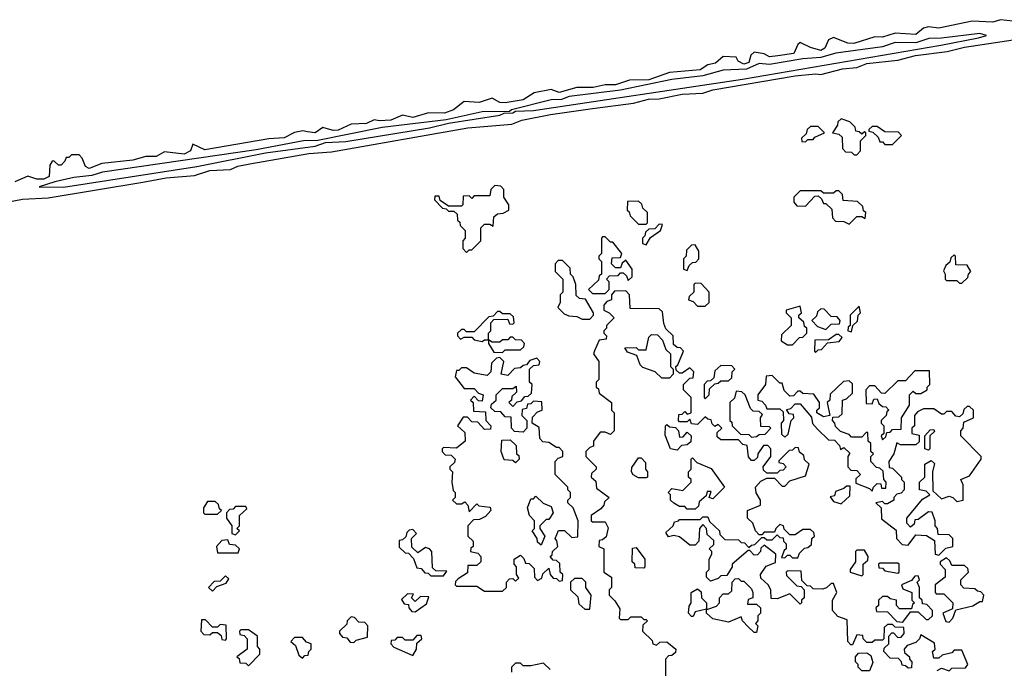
# Model space of a CAD drawing. Extents: x 2889633 to 3052318, y 540750 to 918690.
# Tile 347 of 656: x 2936314 to 2940150, y 783020 to 785546. Entities that reach past the tile are written whole.
import ezdxf

# ---------------------------------------------------------------- set-up
doc = ezdxf.new("R2010")
doc.units = 0

msp = doc.modelspace()

# ---------------------------------------------------------------- linework, layer by layer
at = {"layer": '0CON02XD'}
for points in [[(2940185, 785540.8), (2940135, 785546.2), (2940105, 785536.7), (2940025, 785540), (2939895, 785513.3), (2939855, 785518.8), (2939835, 785513.8), (2939805, 785488.8), (2939725, 785494), (2939675, 785478.8), (2939645, 785480), (2939563.9, 785453.9), (2939540, 785455), (2939485, 785477.5), (2939465, 785467.5), (2939451.2, 785435), (2939435, 785426.2), (2939395, 785437.5), (2939355, 785457.5), (2939345, 785450), (2939330, 785415), (2939267.5, 785405), (2939235, 785401.2), (2939215, 785413.8), (2939175, 785420), (2939162, 785408), (2939155, 785380), (2939135, 785373.1), (2939112.5, 785385), (2939105, 785400), (2939055, 785402.5), (2939025, 785377.5), (2938995, 785370), (2938965, 785350.8), (2938845, 785341.2), (2938765, 785312.5), (2938689.3, 785310.7), (2938635, 785292.9), (2938595, 785292.5), (2938548.3, 785281.7), (2938485, 785282.5), (2938415, 785262.5), (2938385, 785273.8), (2938318.3, 785261.7), (2938275.6, 785234.4), (2938205, 785222.5), (2938185, 785224), (2938155, 785240), (2938103.6, 785223.6), (2938045, 785227.5), (2938003.8, 785195), (2937968.3, 785181.7), (2937906.4, 785183.6), (2937845, 785165.8), (2937805, 785173.8), (2937760, 785155), (2937715, 785152), (2937695, 785156.7), (2937665, 785142), (2937605, 785138.8), (2937555, 785115.7), (2937534.5, 785114.5), (2937495, 785126.7), (2937465, 785106.2), (2937435, 785110), (2937417, 785113), (2937385, 785106.7), (2937344.3, 785085.7), (2937285, 785082.5), (2937035, 785038.8), (2936988.3, 785061.7), (2936978.8, 785035), (2936955, 785021.9), (2936878.3, 785031.7), (2936845, 785013.8), (2936805, 785013.8), (2936755, 784998.8), (2936633.6, 784986.4), (2936585, 784966.2), (2936570, 784975), (2936557, 785007), (2936545, 785020), (2936515, 785020), (2936505, 785010), (2936495, 785010), (2936490, 784995), (2936475, 784980), (2936465, 784980), (2936447, 784997), (2936440, 784995), (2936430.7, 784979.3), (2936428, 784935), (2936407.5, 784925), (2936380, 784925), (2936345, 784936.2), (2936295, 784914.3)], [(2936485, 784894.3), (2937004.2, 784974.2), (2937271.7, 785028.3), (2937465, 785054.3), (2937505, 785067.5), (2937585, 785071.4), (2937910, 785125), (2937985, 785143.8), (2938185, 785174), (2938201.7, 785181.7), (2938235, 785183.8), (2938245, 785190), (2938315, 785192.5), (2939130, 785315), (2939902.3, 785447.7), (2940050, 785475), (2940080, 785485), (2940055, 785492.5), (2939905, 785473.8), (2939856.4, 785473.6), (2939805, 785455.8), (2939725, 785458), (2939675, 785440), (2939494.2, 785415.8), (2939435, 785398.6), (2939365, 785394), (2939235, 785371.4), (2939195, 785376), (2939145, 785353.1), (2939055, 785349.2), (2938975, 785328.1), (2938855, 785312.9), (2938655, 785271.4), (2938455, 785246.9), (2938425, 785235.7), (2938385, 785233.8), (2938230, 785195), (2938221.7, 785188.3), (2938115, 785187.5), (2937975, 785156), (2937725.8, 785125.8), (2937475, 785076.2), (2937420, 785075), (2937235, 785038.8), (2936637, 784953), (2936595, 784939.2), (2936525, 784932), (2936450, 784915), (2936390, 784895), (2936485, 784894.3)], [(2936793.8, 784913.8), (2936885, 784930.8), (2936995, 784940), (2937055, 784958.6), (2937135, 784962.5), (2937164.3, 784975.7), (2937210, 784985), (2937440, 785025), (2937528.3, 785031.7), (2938060, 785125), (2938230.7, 785139.3), (2938270, 785155), (2938382.4, 785177.6), (2938545, 785200.8), (2938705, 785221.2), (2938763.6, 785236.4), (2938805, 785238), (2938895, 785255.7), (2938975, 785260), (2939015, 785272.5), (2939335, 785327.1), (2939415, 785335.8), (2939435, 785332.5), (2939520, 785355), (2939575, 785360), (2939614.5, 785375.5), (2939735, 785388), (2939803.4, 785406.6), (2939927.7, 785422.3), (2939995, 785439.4), (2940185, 785467.5)], [(2939575, 785020), (2939590, 785035), (2939590, 785075), (2939610, 785095), (2939610, 785105), (2939605, 785110), (2939595, 785100), (2939585, 785110), (2939571.7, 785111.7), (2939568.3, 785128.3), (2939548.3, 785148.3), (2939515, 785160), (2939501.7, 785148.3), (2939500, 785135), (2939480, 785105), (2939505, 785100), (2939518.3, 785088.3), (2939520, 785045), (2939531.7, 785031.7), (2939555, 785030), (2939565, 785020), (2939575, 785020)], [(2939375, 785070), (2939385, 785080), (2939405, 785080), (2939411.7, 785088.3), (2939450, 785105), (2939425, 785130), (2939395, 785130), (2939381.7, 785118.3), (2939378.3, 785101.7), (2939360, 785085), (2939361.7, 785071.7), (2939375, 785070)], [(2939715, 785060), (2939750, 785095), (2939738.3, 785108.3), (2939685, 785110), (2939655, 785130), (2939635, 785130), (2939621.7, 785118.3), (2939621.7, 785111.7), (2939638.3, 785108.3), (2939658.3, 785088.3), (2939665, 785070), (2939675, 785070), (2939685, 785060), (2939715, 785060)], [(2936175, 784818.8), (2936325, 784847.5), (2936425, 784852.5), (2936793.8, 784913.8)], [(2938055, 784640), (2938065, 784650), (2938075, 784650), (2938110, 784685), (2938110, 784735), (2938125, 784750), (2938145, 784750), (2938158.3, 784741.7), (2938161.7, 784778.3), (2938175, 784790), (2938197, 784793), (2938220, 784805), (2938220, 784825), (2938200, 784855), (2938200, 784885), (2938188.3, 784898.3), (2938165, 784900), (2938150, 784885), (2938145, 784860), (2938085, 784860), (2938075, 784850), (2938065, 784860), (2938041.7, 784858.3), (2938040, 784825), (2938035, 784820), (2937985, 784820), (2937951.7, 784841.7), (2937948.3, 784858.3), (2937931.7, 784858.3), (2937930, 784845), (2937961.7, 784811.7), (2937975, 784810), (2937985, 784800), (2938005, 784800), (2938018.3, 784788.3), (2938020, 784765), (2938028.3, 784758.3), (2938030, 784745), (2938050, 784725), (2938050, 784695), (2938040, 784685), (2938040, 784655), (2938055, 784640)], [(2939545, 784750), (2939575, 784780), (2939595, 784780), (2939608.3, 784771.7), (2939610, 784795), (2939601.7, 784801.7), (2939598.3, 784818.3), (2939578.3, 784838.3), (2939521.7, 784841.7), (2939520, 784865), (2939505, 784880), (2939495, 784880), (2939485, 784870), (2939445, 784870), (2939435, 784880), (2939355, 784880), (2939330, 784855), (2939330, 784835), (2939341.7, 784821.7), (2939375, 784820), (2939411.7, 784858.3), (2939425, 784860), (2939438.3, 784848.3), (2939445, 784830), (2939455, 784830), (2939478.3, 784808.3), (2939480, 784775), (2939491.7, 784761.7), (2939525, 784760), (2939545, 784750)], [(2938755, 784750), (2938760, 784755), (2938760, 784795), (2938741.7, 784811.7), (2938738.3, 784828.3), (2938725, 784840), (2938681.7, 784838.3), (2938680, 784805), (2938688.3, 784798.3), (2938691.7, 784781.7), (2938725, 784750), (2938755, 784750)], [(2938755, 784670), (2938771.7, 784698.3), (2938810, 784725), (2938818.3, 784748.3), (2938805, 784750), (2938788.3, 784731.7), (2938765, 784730), (2938751.7, 784718.3), (2938750, 784705), (2938740, 784695), (2938740, 784675), (2938755, 784670)], [(2938595, 784480), (2938610, 784495), (2938610, 784525), (2938600, 784535), (2938611.7, 784548.3), (2938645, 784550), (2938655, 784560), (2938665, 784560), (2938678.3, 784548.3), (2938685, 784530), (2938700, 784545), (2938700, 784575), (2938675, 784610), (2938661.7, 784598.3), (2938655, 784580), (2938635, 784580), (2938620, 784595), (2938621.7, 784618.3), (2938655, 784620), (2938660, 784635), (2938625, 784680), (2938615, 784680), (2938595, 784700), (2938585, 784700), (2938580, 784695), (2938580, 784635), (2938570, 784625), (2938570, 784615), (2938580, 784605), (2938580, 784555), (2938571.7, 784548.3), (2938568.3, 784531.7), (2938530, 784495), (2938545, 784480), (2938595, 784480)], [(2938915, 784570), (2938921.7, 784588.3), (2938935, 784600), (2938948.3, 784601.7), (2938960, 784615), (2938960, 784645), (2938945, 784670), (2938931.7, 784668.3), (2938911.7, 784648.3), (2938910, 784625), (2938900, 784615), (2938900, 784575), (2938915, 784570)], [(2938535, 784380), (2938550, 784395), (2938550, 784405), (2938518.3, 784458.3), (2938495, 784460), (2938481.7, 784471.7), (2938480, 784515), (2938470, 784545), (2938460, 784555), (2938458.3, 784578.3), (2938428.3, 784608.3), (2938411.7, 784608.3), (2938400, 784595), (2938400, 784565), (2938430, 784535), (2938430, 784485), (2938420, 784475), (2938420, 784445), (2938410, 784425), (2938435, 784400), (2938453, 784393), (2938485, 784390), (2938505, 784380), (2938535, 784380)], [(2939985, 784520), (2940008.3, 784541.7), (2940010, 784555), (2940020, 784565), (2940005, 784590), (2939961.7, 784591.7), (2939960, 784625), (2939955, 784630), (2939941.7, 784618.3), (2939938.3, 784601.7), (2939921.7, 784588.3), (2939912.5, 784567.5), (2939920, 784555), (2939920, 784535), (2939925, 784530), (2939965, 784530), (2939975, 784520), (2939985, 784520)], [(2938985, 784430), (2939000, 784445), (2939000, 784485), (2938968.3, 784518.3), (2938945, 784520), (2938940, 784515), (2938940, 784485), (2938921.7, 784468.3), (2938920, 784455), (2938938.3, 784448.3), (2938955, 784430), (2938985, 784430)], [(2938818.3, 784408.3), (2938805, 784420), (2938691.7, 784421.7), (2938690, 784475), (2938675, 784490), (2938631.7, 784488.3), (2938620, 784475), (2938620, 784455), (2938601.7, 784448.3), (2938590, 784435), (2938590, 784415), (2938610, 784405), (2938630, 784385), (2938600, 784355), (2938600, 784345), (2938590, 784335), (2938590, 784325), (2938600, 784315), (2938598.3, 784301.7), (2938571.7, 784298.3), (2938553, 784257), (2938550, 784245), (2938570, 784215), (2938570, 784145), (2938560, 784135), (2938560, 784115), (2938568.3, 784108.3), (2938571.7, 784091.7), (2938620, 784055), (2938620, 784025), (2938630, 784015), (2938630, 783945), (2938615, 783930), (2938595, 783940), (2938575, 783940), (2938550, 783905), (2938550, 783885), (2938535, 783880), (2938520, 783865), (2938520, 783845), (2938560, 783805), (2938560, 783795), (2938541.7, 783778.3), (2938540, 783765), (2938558.3, 783748.3), (2938561.7, 783721.7), (2938610, 783685), (2938591.7, 783668.3), (2938590, 783655), (2938578.3, 783641.7), (2938540, 783615), (2938540, 783595), (2938545, 783590), (2938595, 783590), (2938607, 783567), (2938598.3, 783531.7), (2938585, 783520), (2938571.7, 783518.3), (2938570, 783495), (2938590, 783485), (2938590, 783395), (2938620, 783375), (2938620, 783335), (2938610, 783325), (2938610, 783305), (2938633, 783283), (2938651.7, 783251.7), (2938650, 783215), (2938655, 783210), (2938685, 783210), (2938695, 783220), (2938735, 783220), (2938745, 783210), (2938755, 783210), (2938760, 783205), (2938741.7, 783188.3), (2938740, 783165), (2938778.3, 783128.3), (2938780, 783115), (2938795, 783110), (2938808.3, 783121.7), (2938835, 783122.5), (2938870, 783095), (2938868.3, 783081.7), (2938855, 783070), (2938841.7, 783068.3), (2938830, 783055), (2938830, 782985)], [(2938115, 784292.5), (2938125, 784300), (2938140, 784300), (2938140, 784325), (2938150, 784335), (2938150, 784365), (2938161.7, 784378.3), (2938215, 784380), (2938221.7, 784361.7), (2938235, 784360), (2938240, 784365), (2938238.3, 784388.3), (2938225, 784400), (2938195, 784400), (2938185, 784410), (2938175, 784410), (2938158.3, 784391.7), (2938141.7, 784388.3), (2938085, 784330), (2938055, 784330), (2938045, 784340), (2938035, 784340), (2938020, 784325), (2938020, 784315), (2938031.7, 784301.7), (2938045, 784310), (2938075, 784310), (2938085, 784300), (2938115, 784292.5)], [(2939888.3, 783011.7), (2939905, 783020), (2939935, 783010), (2939945, 783020), (2939998.3, 783021.7), (2940007.5, 783035), (2939985, 783090), (2939955, 783090), (2939945, 783080), (2939908.3, 783071.7), (2939895, 783060), (2939875, 783060), (2939870, 783085), (2939880, 783095), (2939878.3, 783118.3), (2939825, 783150), (2939820, 783135), (2939805, 783120), (2939771.7, 783108.3), (2939760, 783095), (2939761.7, 783081.7), (2939780, 783065), (2939780, 783055), (2939790, 783045), (2939788.3, 783021.7), (2939775, 783020), (2939765, 783030), (2939751.7, 783031.7), (2939750, 783045), (2939738.3, 783058.3), (2939705, 783060), (2939680, 783085), (2939681.7, 783098.3), (2939700, 783115), (2939700, 783145), (2939711.7, 783158.3), (2939718.3, 783158.3), (2939735, 783140), (2939748.3, 783141.7), (2939760, 783155), (2939758.3, 783178.3), (2939725, 783180), (2939715, 783190), (2939695, 783190), (2939681.7, 783178.3), (2939680, 783135), (2939675, 783130), (2939645, 783130), (2939635, 783120), (2939615, 783120), (2939600, 783135), (2939598.3, 783148.3), (2939575, 783150), (2939558.3, 783111.7), (2939551.7, 783111.7), (2939540, 783125), (2939538.3, 783208.3), (2939501.7, 783221.7), (2939480, 783245), (2939480, 783285), (2939497.5, 783315), (2939485, 783350), (2939475, 783350), (2939457, 783333), (2939441.7, 783328.3), (2939405, 783330), (2939395, 783340), (2939381.7, 783341.7), (2939361.7, 783361.7), (2939358.3, 783398.3), (2939305, 783400), (2939300, 783395), (2939301.7, 783381.7), (2939341.7, 783341.7), (2939358.3, 783338.3), (2939370, 783325), (2939370, 783295), (2939360, 783285), (2939360, 783275), (2939355, 783270), (2939315, 783310), (2939265, 783290), (2939241.7, 783291.7), (2939240, 783325), (2939230, 783345), (2939201.7, 783371.7), (2939200, 783385), (2939221.7, 783418.3), (2939258.3, 783431.7), (2939260, 783465), (2939215, 783500), (2939201.7, 783488.3), (2939200, 783475), (2939188.3, 783461.7), (2939175, 783460), (2939158.3, 783478.3), (2939151.7, 783478.3), (2939090, 783425), (2939090, 783415), (2939068.3, 783381.7), (2939045, 783380), (2939035, 783370), (2939005, 783360), (2938990, 783375), (2938990, 783395), (2939000, 783405), (2939000, 783445), (2939010, 783465), (2939010, 783475), (2939000, 783485), (2939018.3, 783501.7), (2939018.3, 783518.3), (2938991.7, 783541.7), (2938990, 783565), (2938975, 783580), (2938962.5, 783565), (2938960, 783515), (2938945, 783500), (2938925, 783500), (2938885, 783532.5), (2938862.5, 783537.5), (2938841.7, 783531.7), (2938831.7, 783548.3), (2938860, 783575), (2938865, 783590), (2938880, 783595), (2938885, 783600), (2938965, 783600), (2938975, 783610), (2938995, 783610), (2939001.7, 783591.7), (2939040, 783555), (2939041.7, 783541.7), (2939061.7, 783521.7), (2939115, 783520), (2939125, 783510), (2939138.3, 783508.3), (2939155, 783490), (2939165, 783500), (2939178.3, 783501.7), (2939205, 783530), (2939215, 783530), (2939225, 783520), (2939245, 783520), (2939265, 783540), (2939275, 783530), (2939288.3, 783528.3), (2939290, 783515), (2939300, 783505), (2939300, 783485), (2939291.7, 783478.3), (2939281.7, 783451.7), (2939295, 783450), (2939305, 783460), (2939315, 783460), (2939325, 783450), (2939345, 783450), (2939351.7, 783468.3), (2939371.7, 783488.3), (2939385, 783490), (2939398.3, 783501.7), (2939400, 783525), (2939410, 783535), (2939408.3, 783548.3), (2939395, 783560), (2939365, 783560), (2939335, 783540), (2939315, 783540), (2939291.7, 783561.7), (2939290, 783575), (2939275, 783580), (2939260, 783565), (2939255, 783550), (2939215, 783550), (2939205, 783540), (2939195, 783540), (2939180, 783555), (2939170, 783585), (2939150, 783605), (2939150, 783635), (2939200, 783655), (2939200, 783675), (2939183, 783703), (2939180, 783725), (2939201.7, 783748.3), (2939225, 783760), (2939255, 783760), (2939285, 783730), (2939295, 783730), (2939315, 783750), (2939375, 783770), (2939390, 783815), (2939371.7, 783831.7), (2939368.3, 783848.3), (2939351.7, 783861.7), (2939348.3, 783878.3), (2939335, 783880), (2939325, 783870), (2939311.7, 783868.3), (2939271.7, 783828.3), (2939271.7, 783821.7), (2939288.3, 783818.3), (2939300, 783805), (2939288.3, 783791.7), (2939275, 783790), (2939265, 783780), (2939225, 783780), (2939211.7, 783791.7), (2939210, 783805), (2939240, 783845), (2939240, 783875), (2939228.3, 783888.3), (2939211.7, 783888.3), (2939190, 783855), (2939188.3, 783841.7), (2939175, 783830), (2939165, 783830), (2939153, 783843), (2939148.3, 783888.3), (2939131.7, 783891.7), (2939115, 783910), (2939045, 783910), (2939031.7, 783921.7), (2939031.7, 783938.3), (2939050, 783955), (2939035, 783970), (2939021.7, 783961.7), (2939011.7, 783971.7), (2939008.3, 783988.3), (2938995, 783990), (2938985, 784000), (2938955, 783970), (2938931.7, 783971.7), (2938925, 783990), (2938915, 783980), (2938885, 783980), (2938880, 783985), (2938881.7, 784008.3), (2938895, 784010), (2938905, 784020), (2938915, 784010), (2938930, 784015), (2938930, 784075), (2938900, 784105), (2938900, 784125), (2938925, 784150), (2938938.3, 784151.7), (2938940, 784175), (2938925, 784190), (2938895, 784170), (2938885, 784170), (2938871.7, 784181.7), (2938870, 784195), (2938878.3, 784201.7), (2938900, 784255), (2938888.3, 784268.3), (2938875, 784270), (2938861.7, 784281.7), (2938860, 784315), (2938831.7, 784341.7), (2938823, 784363), (2938818.3, 784408.3)], [(2939325, 784280), (2939351.7, 784308.3), (2939365, 784310), (2939380, 784325), (2939380, 784345), (2939371.7, 784351.7), (2939368.3, 784368.3), (2939350, 784385), (2939350, 784395), (2939360, 784405), (2939355, 784430), (2939300, 784415), (2939300, 784405), (2939320, 784385), (2939320, 784355), (2939281.7, 784318.3), (2939280, 784295), (2939305, 784280), (2939325, 784280)], [(2939455, 784340), (2939475, 784360), (2939508.3, 784361.7), (2939510, 784375), (2939498.3, 784388.3), (2939475, 784390), (2939448.3, 784418.3), (2939435, 784420), (2939421.7, 784408.3), (2939418.3, 784391.7), (2939400, 784375), (2939421.7, 784351.7), (2939455, 784340)], [(2939555, 784330), (2939560, 784355), (2939578.3, 784371.7), (2939580, 784395), (2939590, 784405), (2939585, 784430), (2939550, 784395), (2939550, 784355), (2939541.7, 784348.3), (2939540, 784335), (2939555, 784330)], [(2938195, 784250), (2938205, 784260), (2938265, 784260), (2938278.3, 784271.7), (2938280, 784285), (2938268.3, 784298.3), (2938245, 784300), (2938235, 784310), (2938225, 784310), (2938215, 784300), (2938195, 784300), (2938185, 784290), (2938155, 784290), (2938140, 784300), (2938140, 784285), (2938161.7, 784251.7), (2938195, 784250)], [(2938845, 784150), (2938815, 784150), (2938790, 784175), (2938741.7, 784191.7), (2938731.7, 784201.7), (2938718.3, 784238.3), (2938681.7, 784251.7), (2938671.7, 784268.3), (2938715, 784270), (2938725, 784260), (2938755, 784260), (2938765, 784310), (2938775, 784320), (2938798.3, 784318.3), (2938818.3, 784298.3), (2938831.7, 784261.7), (2938850, 784245), (2938850, 784195), (2938860, 784185), (2938860, 784165), (2938845, 784150)], [(2939415, 784250), (2939425, 784260), (2939438.3, 784261.7), (2939461.7, 784288.3), (2939507, 784293), (2939518.3, 784308.3), (2939505, 784320), (2939495, 784320), (2939465, 784300), (2939411.7, 784298.3), (2939410, 784255), (2939415, 784250)], [(2938195, 783320), (2938210, 783335), (2938210, 783355), (2938221.7, 783368.3), (2938235, 783370), (2938245, 783360), (2938258.3, 783371.7), (2938250, 783385), (2938250, 783415), (2938240, 783425), (2938240, 783445), (2938265, 783460), (2938278.3, 783448.3), (2938285, 783430), (2938298.3, 783428.3), (2938318.3, 783408.3), (2938320, 783375), (2938331.7, 783361.7), (2938348.3, 783371.7), (2938351.7, 783388.3), (2938375, 783410), (2938380, 783385), (2938391.7, 783371.7), (2938405, 783370), (2938415, 783360), (2938428.3, 783361.7), (2938430, 783385), (2938420, 783395), (2938418.3, 783428.3), (2938405, 783440), (2938391.7, 783441.7), (2938380, 783455), (2938388.3, 783461.7), (2938390, 783475), (2938410, 783495), (2938407, 783517), (2938400, 783525), (2938413.3, 783556.7), (2938437, 783557), (2938465, 783530), (2938488.3, 783531.7), (2938490, 783595), (2938470, 783645), (2938450, 783665), (2938450, 783675), (2938460, 783685), (2938460, 783705), (2938450, 783715), (2938450, 783725), (2938400, 783775), (2938400, 783825), (2938411.7, 783838.3), (2938430, 783845), (2938430, 783865), (2938415, 783880), (2938405, 783880), (2938375, 783900), (2938351.7, 783901.7), (2938340, 783915), (2938338.3, 783958.3), (2938310, 783975), (2938311.7, 783998.3), (2938331.7, 784018.3), (2938350, 784025), (2938348.3, 784058.3), (2938315, 784060), (2938305, 784050), (2938291.7, 784048.3), (2938288.3, 784031.7), (2938271.7, 784028.3), (2938270, 784005), (2938290, 783985), (2938290, 783955), (2938275, 783940), (2938241.7, 783941.7), (2938230, 783955), (2938228.3, 783998.3), (2938205, 784000), (2938188.3, 784018.3), (2938165, 784020), (2938150, 784035), (2938151.7, 784048.3), (2938170, 784065), (2938170, 784085), (2938195, 784110), (2938235, 784110), (2938248.3, 784118.3), (2938250, 784095), (2938231.7, 784078.3), (2938230, 784065), (2938220, 784055), (2938235, 784040), (2938251.7, 784058.3), (2938268.3, 784061.7), (2938281.7, 784078.3), (2938295, 784080), (2938308.3, 784091.7), (2938310, 784125), (2938300, 784135), (2938300, 784185), (2938315, 784200), (2938338.3, 784201.7), (2938340, 784215), (2938328.3, 784228.3), (2938301.7, 784218.3), (2938288.3, 784201.7), (2938275, 784200), (2938265, 784190), (2938241.7, 784188.3), (2938215, 784160), (2938190, 784165), (2938200, 784215), (2938185, 784230), (2938171.7, 784228.3), (2938151.7, 784208.3), (2938150, 784175), (2938135, 784160), (2938085, 784170), (2938055, 784190), (2938035, 784190), (2938025, 784180), (2938015, 784180), (2938010, 784155), (2938045, 784110), (2938085, 784110), (2938101.7, 784091.7), (2938120, 784085), (2938115, 784060), (2938101.7, 784061.7), (2938085, 784080), (2938070, 784065), (2938080, 784055), (2938081.7, 784021.7), (2938128.3, 784018.3), (2938130, 783985), (2938150, 783965), (2938148.3, 783951.7), (2938125, 783950), (2938098.3, 783978.3), (2938075, 783980), (2938058.3, 783998.3), (2938041.7, 783998.3), (2938020, 783965), (2938048.3, 783938.3), (2938050, 783905), (2938015, 783877.5), (2937965, 783880), (2937960, 783875), (2937960, 783865), (2937971.7, 783851.7), (2937995, 783850), (2938010, 783835), (2938008.3, 783821.7), (2937990, 783805), (2937990, 783795), (2938000, 783785), (2937997.5, 783745), (2938003, 783713), (2938010, 783705), (2938010, 783685), (2938000, 783675), (2938015, 783660), (2938035, 783660), (2938048.3, 783668.3), (2938060, 783655), (2938065, 783630), (2938095, 783660), (2938102.5, 783652.5), (2938147, 783647), (2938150, 783635), (2938128.3, 783611.7), (2938105, 783600), (2938081.7, 783598.3), (2938060, 783575), (2938060, 783535), (2938080, 783515), (2938080, 783495), (2938071.7, 783488.3), (2938070, 783475), (2938098.3, 783468.3), (2938110, 783455), (2938110, 783435), (2938095, 783420), (2938060, 783420), (2938058.3, 783391.7), (2938021.7, 783368.3), (2938011.7, 783358.3), (2938010, 783345), (2938015, 783340), (2938095, 783340), (2938125, 783320), (2938195, 783320)], [(2938985, 784070), (2939000, 784085), (2939001.7, 784108.3), (2939021.7, 784128.3), (2939035, 784130), (2939045, 784140), (2939075, 784140), (2939088.3, 784151.7), (2939090, 784175), (2939100, 784185), (2939088.3, 784198.3), (2939045, 784200), (2939021.7, 784178.3), (2939018.3, 784151.7), (2939005, 784140), (2938991.7, 784138.3), (2938980, 784125), (2938980, 784075), (2938985, 784070)], [(2939675, 783910), (2939688.3, 783921.7), (2939691.7, 783938.3), (2939705, 783940), (2939715, 783950), (2939748.3, 783951.7), (2939750, 783995), (2939780, 784045), (2939780, 784085), (2939795, 784100), (2939805, 784090), (2939825, 784090), (2939850, 784105), (2939850, 784115), (2939860, 784125), (2939858.3, 784178.3), (2939801.7, 784178.3), (2939765, 784140), (2939735, 784140), (2939685, 784090), (2939671.7, 784091.7), (2939645, 784120), (2939625, 784120), (2939610, 784105), (2939611.7, 784051.7), (2939635, 784050), (2939641.7, 784068.3), (2939655, 784070), (2939661.7, 784051.7), (2939675, 784040), (2939688.3, 784038.3), (2939700, 784025), (2939691.7, 784018.3), (2939690, 784005), (2939670, 783985), (2939670, 783975), (2939680, 783965), (2939680, 783935), (2939670, 783925), (2939675, 783910)], [(2939635, 783710), (2939640, 783725), (2939655, 783740), (2939668.3, 783738.3), (2939671.7, 783721.7), (2939688.3, 783721.7), (2939690, 783745), (2939680, 783755), (2939678.3, 783788.3), (2939665, 783800), (2939651.7, 783801.7), (2939630, 783825), (2939630, 783845), (2939640, 783855), (2939630, 783865), (2939630, 783895), (2939620, 783905), (2939618.3, 783938.3), (2939611.7, 783938.3), (2939595, 783920), (2939555, 783920), (2939545, 783930), (2939511.7, 783941.7), (2939491.7, 783961.7), (2939490, 783975), (2939480, 783985), (2939481.7, 783998.3), (2939505, 784000), (2939518.3, 784011.7), (2939520, 784065), (2939535, 784070), (2939558.3, 784091.7), (2939558.3, 784128.3), (2939545, 784140), (2939523, 784137), (2939471.7, 784088.3), (2939470, 784065), (2939460, 784055), (2939470, 784005), (2939445, 784000), (2939420, 784015), (2939420, 784025), (2939430, 784035), (2939430, 784055), (2939408.3, 784088.3), (2939365, 784090), (2939355, 784100), (2939345, 784100), (2939328.3, 784081.7), (2939315, 784080), (2939291.7, 784101.7), (2939285, 784130), (2939275, 784130), (2939245, 784160), (2939221.7, 784158.3), (2939220, 784125), (2939190, 784085), (2939190, 784065), (2939205, 784060), (2939220, 784045), (2939225, 784030), (2939275, 784030), (2939288.3, 784018.3), (2939290, 783985), (2939280, 783975), (2939281.7, 783931.7), (2939295, 783920), (2939308.3, 783931.7), (2939320, 783985), (2939330, 783995), (2939328.3, 784008.3), (2939311.7, 784011.7), (2939301.7, 784028.3), (2939318.3, 784031.7), (2939335, 784050), (2939355, 784050), (2939398.3, 783998.3), (2939403, 783973), (2939421.7, 783951.7), (2939465, 783910), (2939488.3, 783908.3), (2939508.3, 783888.3), (2939511.7, 783871.7), (2939525, 783880), (2939548.3, 783858.3), (2939540, 783845), (2939540, 783805), (2939551.7, 783791.7), (2939575, 783790), (2939590, 783775), (2939571.7, 783758.3), (2939571.7, 783741.7), (2939625, 783720), (2939635, 783710)], [(2939165, 783920), (2939185, 783922.5), (2939195, 783930), (2939218.3, 783931.7), (2939240, 783955), (2939235, 783960), (2939201.7, 783961.7), (2939200, 783995), (2939208.3, 784008.3), (2939195, 784020), (2939171.7, 784021.7), (2939161.7, 784031.7), (2939140, 784085), (2939127, 784097), (2939105, 784100), (2939098.3, 784071.7), (2939080, 784055), (2939080, 783985), (2939088.3, 783978.3), (2939090, 783965), (2939121.7, 783931.7), (2939155, 783930), (2939165, 783920)], [(2939895, 783460), (2939921.7, 783488.3), (2939950, 783495), (2939950, 783525), (2939935, 783540), (2939891.7, 783541.7), (2939890, 783565), (2939880, 783575), (2939880, 783595), (2939868.3, 783628.3), (2939855, 783630), (2939815, 783600), (2939801.7, 783598.3), (2939798.3, 783581.7), (2939785, 783570), (2939770, 783585), (2939770, 783605), (2939831.7, 783678.3), (2939860, 783695), (2939845, 783710), (2939820, 783715), (2939820, 783745), (2939840, 783765), (2939840, 783815), (2939865, 783830), (2939877.5, 783817.5), (2939870, 783785), (2939871.7, 783711.7), (2939905, 783680), (2939935, 783690), (2939950, 783685), (2939965, 783670), (2939990, 783675), (2939990, 783735), (2939980, 783755), (2940015, 783770), (2940060, 783835), (2940060, 783845), (2939980, 783925), (2939980, 783945), (2939990, 783955), (2939991.7, 783978.3), (2940030, 783995), (2940030, 784025), (2940015, 784040), (2940005, 784040), (2939991.7, 784028.3), (2939988.3, 784011.7), (2939975, 784000), (2939961.7, 784001.7), (2939945, 784020), (2939925, 784020), (2939915, 784010), (2939905, 784010), (2939875, 784030), (2939835, 784030), (2939811.7, 784018.3), (2939800, 784005), (2939800, 783965), (2939790, 783955), (2939790, 783935), (2939818.3, 783928.3), (2939818.3, 783901.7), (2939805, 783890), (2939745, 783890), (2939731.7, 783898.3), (2939720, 783855), (2939700, 783825), (2939701.7, 783801.7), (2939715, 783800), (2939750, 783765), (2939750, 783755), (2939760, 783745), (2939760, 783715), (2939748.3, 783701.7), (2939731.7, 783698.3), (2939720, 783685), (2939720, 783675), (2939695, 783660), (2939685, 783660), (2939675, 783670), (2939650, 783665), (2939670, 783645), (2939671.7, 783601.7), (2939728.3, 783558.3), (2939730, 783525), (2939751.7, 783501.7), (2939775, 783500), (2939805, 783540), (2939847, 783537), (2939878.3, 783518.3), (2939880, 783465), (2939895, 783460)], [(2938875, 783870), (2938850, 783875), (2938828.3, 783928.3), (2938830, 783965), (2938835, 783970), (2938845, 783960), (2938868.3, 783958.3), (2938880, 783945), (2938885, 783920), (2938898.3, 783921.7), (2938915, 783940), (2938930, 783925), (2938928.3, 783901.7), (2938915, 783890), (2938891.7, 783888.3), (2938875, 783870)], [(2939855, 783870), (2939840, 783875), (2939840, 783925), (2939861.7, 783948.3), (2939875, 783950), (2939878.3, 783941.7), (2939860, 783925), (2939860, 783875), (2939855, 783870)], [(2938245, 783820), (2938235, 783830), (2938201.7, 783831.7), (2938190, 783865), (2938191.7, 783908.3), (2938225, 783910), (2938248.3, 783888.3), (2938250, 783855), (2938258.3, 783848.3), (2938260, 783835), (2938245, 783820)], [(2938755, 783762.5), (2938725, 783762.5), (2938703.6, 783773.6), (2938697.5, 783785), (2938698.3, 783801.7), (2938725, 783840), (2938735, 783840), (2938751.7, 783821.7), (2938752.5, 783795), (2938760, 783785), (2938760, 783765), (2938755, 783762.5)], [(2938945, 783640), (2938915, 783640), (2938905, 783650), (2938885, 783650), (2938863, 783663), (2938850, 783675), (2938850, 783695), (2938840, 783705), (2938855, 783720), (2938897, 783713), (2938930, 783745), (2938930, 783755), (2938920, 783765), (2938920, 783785), (2938930, 783795), (2938930, 783835), (2938935, 783840), (2938951.7, 783821.7), (2939008.3, 783798.3), (2939060, 783725), (2939015, 783680), (2939000, 783685), (2939008.3, 783708.3), (2938991.7, 783708.3), (2938988.3, 783691.7), (2938961.7, 783668.3), (2938958.3, 783651.7), (2938945, 783640)], [(2939515, 783660), (2939548.3, 783691.7), (2939550, 783730), (2939535, 783730), (2939525, 783720), (2939491.7, 783708.3), (2939488.3, 783691.7), (2939471.7, 783688.3), (2939485, 783670), (2939515, 783660)], [(2938345, 783500), (2938331.7, 783511.7), (2938330, 783525), (2938310, 783555), (2938320, 783565), (2938320, 783595), (2938300, 783615), (2938292.5, 783645), (2938305, 783680), (2938315, 783680), (2938325, 783690), (2938353, 783663), (2938385, 783650), (2938392.5, 783625), (2938375, 783600), (2938365, 783600), (2938340, 783575), (2938340, 783565), (2938360, 783535), (2938345, 783500)], [(2937085, 783620), (2937100, 783635), (2937091.7, 783641.7), (2937088.3, 783658.3), (2937075, 783670), (2937045, 783670), (2937030, 783645), (2937030, 783625), (2937035, 783620), (2937085, 783620)], [(2937155, 783540), (2937170, 783555), (2937160, 783565), (2937170, 783575), (2937170, 783615), (2937198.3, 783641.7), (2937195, 783650), (2937155, 783650), (2937145, 783640), (2937131.7, 783638.3), (2937120, 783625), (2937120, 783605), (2937140, 783575), (2937140, 783545), (2937155, 783540)], [(2937965, 783380), (2937978.3, 783398.3), (2937935, 783400), (2937921.7, 783411.7), (2937920, 783475), (2937910, 783485), (2937895, 783490), (2937865, 783470), (2937841.7, 783491.7), (2937840, 783525), (2937860, 783545), (2937845, 783560), (2937831.7, 783558.3), (2937821.7, 783548.3), (2937818.3, 783531.7), (2937805, 783520), (2937791.7, 783518.3), (2937791.7, 783491.7), (2937815, 783470), (2937828.3, 783468.3), (2937848.3, 783448.3), (2937861.7, 783411.7), (2937878.3, 783408.3), (2937891.7, 783391.7), (2937905, 783390), (2937915, 783380), (2937965, 783380)], [(2937165, 783470), (2937170, 783485), (2937155, 783500), (2937131.7, 783501.7), (2937125, 783520), (2937101.7, 783518.3), (2937080, 783495), (2937085, 783470), (2937165, 783470)], [(2938745, 783410), (2938711.7, 783411.7), (2938710, 783425), (2938700, 783435), (2938701.7, 783488.3), (2938715, 783490), (2938750, 783445), (2938750, 783415), (2938745, 783410)], [(2939595, 783380), (2939600, 783385), (2939600, 783425), (2939618.3, 783441.7), (2939620, 783455), (2939605, 783480), (2939575, 783480), (2939570, 783475), (2939570, 783435), (2939550, 783405), (2939550, 783395), (2939595, 783380)], [(2939935, 783200), (2939950, 783215), (2939961.7, 783248.3), (2940027, 783263), (2940055, 783280), (2940065, 783280), (2940070, 783305), (2940058.3, 783318.3), (2940045, 783320), (2940035, 783330), (2939991.7, 783331.7), (2939980, 783345), (2939980, 783365), (2940010, 783395), (2940008.3, 783408.3), (2939995, 783420), (2939945, 783420), (2939938.3, 783438.3), (2939925, 783450), (2939900, 783435), (2939900, 783425), (2939920, 783405), (2939920, 783375), (2939880, 783345), (2939880, 783315), (2939885, 783310), (2939915, 783310), (2939950, 783275), (2939948.3, 783251.7), (2939910, 783235), (2939921.7, 783201.7), (2939935, 783200)], [(2939735, 783390), (2939740, 783395), (2939740, 783425), (2939735, 783430), (2939665, 783430), (2939660, 783425), (2939661.7, 783411.7), (2939675, 783410), (2939685, 783400), (2939735, 783390)], [(2937065, 783320), (2937081.7, 783338.3), (2937118.3, 783351.7), (2937128.3, 783368.3), (2937115, 783380), (2937095, 783360), (2937071.7, 783358.3), (2937050, 783335), (2937065, 783320)], [(2938535, 783250), (2938540, 783305), (2938520, 783335), (2938520, 783355), (2938505, 783370), (2938475, 783370), (2938460, 783355), (2938460, 783325), (2938488.3, 783298.3), (2938491.7, 783271.7), (2938515, 783250), (2938535, 783250)], [(2939185, 783160), (2939175, 783160), (2939151.7, 783181.7), (2939130, 783205), (2939125, 783220), (2939075, 783200), (2939015, 783212.5), (2938990, 783235), (2938990, 783250), (2938945, 783240), (2938938.3, 783221.7), (2938931.7, 783221.7), (2938920, 783235), (2938921.7, 783261.7), (2938930, 783275), (2938930, 783315), (2938955, 783330), (2938968.3, 783318.3), (2938970, 783295), (2938990, 783275), (2938990, 783250), (2938995, 783250), (2939028.3, 783261.7), (2939040, 783275), (2939040, 783295), (2939055, 783310), (2939075, 783310), (2939088.3, 783321.7), (2939090, 783355), (2939101.7, 783368.3), (2939115, 783370), (2939125, 783360), (2939135, 783360), (2939165, 783330), (2939170, 783315), (2939170, 783295), (2939151.7, 783288.3), (2939150, 783270), (2939185, 783270), (2939200, 783255), (2939200, 783235), (2939190, 783225), (2939190, 783205), (2939180, 783195), (2939190, 783185), (2939185, 783160)], [(2939755, 783200), (2939785, 783240), (2939815, 783240), (2939845, 783210), (2939855, 783210), (2939870, 783225), (2939870, 783245), (2939848.3, 783268.3), (2939831.7, 783271.7), (2939830, 783285), (2939820, 783295), (2939820, 783335), (2939810, 783355), (2939820, 783365), (2939815, 783380), (2939801.7, 783378.3), (2939788.3, 783361.7), (2939750, 783345), (2939755, 783330), (2939790, 783315), (2939790, 783285), (2939800, 783275), (2939791.7, 783268.3), (2939788.3, 783251.7), (2939741.7, 783251.7), (2939730, 783265), (2939730, 783285), (2939705, 783290), (2939695, 783300), (2939675, 783300), (2939660, 783285), (2939660, 783265), (2939650, 783255), (2939651.7, 783241.7), (2939695, 783240), (2939731.7, 783201.7), (2939755, 783200)], [(2937855, 783240), (2937898.3, 783271.7), (2937908.3, 783298.3), (2937875, 783300), (2937855, 783280), (2937840, 783295), (2937848.3, 783308.3), (2937825, 783310), (2937801.7, 783288.3), (2937811.7, 783271.7), (2937828.3, 783268.3), (2937830, 783255), (2937841.7, 783241.7), (2937855, 783240)], [(2937615, 783120), (2937625, 783130), (2937668.3, 783141.7), (2937670, 783185), (2937658.3, 783198.3), (2937635, 783200), (2937618.3, 783218.3), (2937605, 783220), (2937590, 783205), (2937588.3, 783191.7), (2937560, 783165), (2937560, 783155), (2937571.7, 783141.7), (2937588.3, 783138.3), (2937601.7, 783121.7), (2937615, 783120)], [(2937115, 783130), (2937120, 783135), (2937118.3, 783188.3), (2937095, 783190), (2937085, 783180), (2937065, 783180), (2937038.3, 783208.3), (2937021.7, 783208.3), (2937020, 783165), (2937031.7, 783151.7), (2937055, 783150), (2937065, 783160), (2937085, 783160), (2937098.3, 783148.3), (2937101.7, 783131.7), (2937115, 783130)], [(2937205, 783030), (2937250, 783075), (2937250, 783095), (2937240, 783105), (2937240, 783145), (2937205, 783170), (2937175, 783170), (2937170, 783165), (2937171.7, 783151.7), (2937188.3, 783148.3), (2937200, 783135), (2937200, 783095), (2937160, 783065), (2937168.3, 783058.3), (2937171.7, 783041.7), (2937195, 783040), (2937205, 783030)], [(2937415, 783060), (2937425, 783070), (2937438.3, 783071.7), (2937440, 783085), (2937450, 783095), (2937450, 783115), (2937431.7, 783121.7), (2937415, 783140), (2937385, 783140), (2937370, 783125), (2937388.3, 783108.3), (2937401.7, 783071.7), (2937415, 783060)], [(2937845, 783070), (2937860, 783095), (2937861.7, 783118.3), (2937880, 783135), (2937878.3, 783148.3), (2937861.7, 783148.3), (2937845, 783130), (2937815, 783130), (2937805, 783140), (2937785, 783140), (2937775, 783130), (2937761.7, 783128.3), (2937760, 783115), (2937771.7, 783101.7), (2937845, 783070)], [(2939625, 783010), (2939595, 783010), (2939580, 783025), (2939580, 783035), (2939570, 783045), (2939570, 783065), (2939581.7, 783078.3), (2939615, 783080), (2939630, 783070), (2939637.5, 783042.5), (2939625, 783010)], [(2938380, 783015), (2938355, 783040), (2938305, 783030), (2938275, 783030), (2938265, 783040), (2938245, 783040), (2938230, 783025), (2938230, 783005)]]:
    msp.add_lwpolyline(points, dxfattribs=at)

doc.saveas('drawing.dxf')
